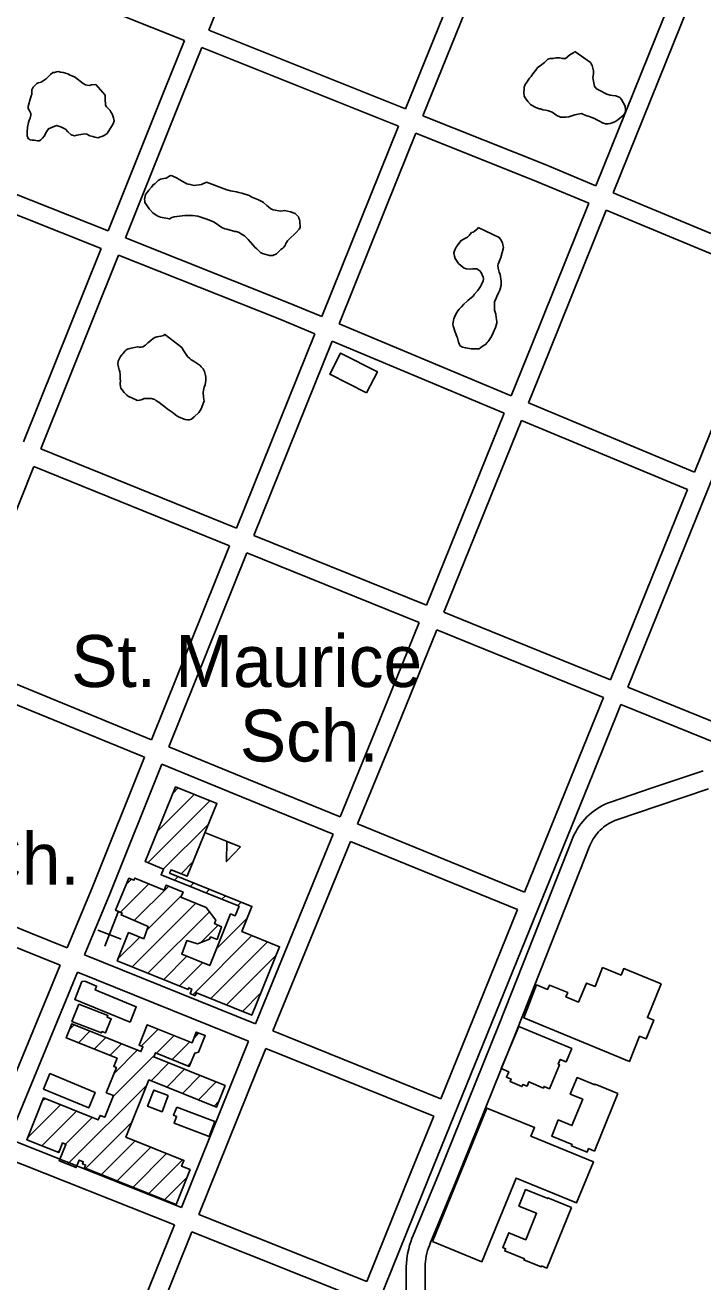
# Model space of a CAD drawing. Extents: x 3677843 to 3715951, y 511991 to 537744.
# Drawn here: x 3699050 to 3700134, y 530904 to 532913 of the extents above; entities that cross this region are included whole.
import ezdxf

# ---------------------------------------------------------------- set-up
doc = ezdxf.new("R2010")
doc.units = 0
for name, color, linetype in [('V-BLDG-IDEN', 7, 'Continuous'), ('V-BLDG-OTLN', 7, 'Continuous'), ('V-ROAD-CNTR', 7, 'Continuous'), ('V-SITE-OTLN', 7, 'Continuous'), ('V-SITE-OTLN-IDEN', 7, 'Continuous'), ('V-SITE-VEGE', 7, 'Continuous')]:
    doc.layers.add(name, color=color, linetype=linetype)

msp = doc.modelspace()

# ---------------------------------------------------------------- linework, layer by layer
at = {"layer": 'V-BLDG-OTLN'}
for p, q in [((3699262.1, 531625), (3699320.3, 531683.1)), ((3699286.3, 531684.5), (3699295.1, 531693.3)), ((3699246.3, 531573.8), (3699345.4, 531672.9)), ((3699271.1, 531563.3), (3699343.5, 531635.6)), ((3699338.6, 531621.5), (3699394.3, 531599.2)), ((3699299.4, 531556.2), (3699319.3, 531576.1)), ((3699212.1, 531539.6), (3699220, 531547.5)), ((3699289.1, 531545.9), (3699295, 531551.7)), ((3699314.3, 531535.7), (3699320.1, 531541.5)), ((3699202.4, 531494.5), (3699247.8, 531539.9)), ((3699224.7, 531481.5), (3699279.7, 531536.5)), ((3699244.7, 531466.1), (3699300.5, 531521.9)), ((3699339.4, 531525.5), (3699345.2, 531531.3)), ((3699364.6, 531515.3), (3699370.4, 531521.1)), ((3699221.4, 531407.4), (3699323.1, 531509.2)), ((3699389.7, 531505.1), (3699395.5, 531510.9)), ((3699246.5, 531397.2), (3699344.8, 531495.5)), ((3699356.1, 531436.1), (3699405.3, 531485.3)), ((3699330.4, 531445.7), (3699358.6, 531474)), ((3699198.5, 531419.9), (3699233.4, 531454.8)), ((3699318.1, 531362.7), (3699412.8, 531457.4)), ((3699347.3, 531356.6), (3699437.9, 531447.2)), ((3699271.7, 531387), (3699308.8, 531424.2)), ((3699372.4, 531346.4), (3699451.3, 531425.3)), ((3699296.8, 531376.8), (3699334, 531414)), ((3699397.6, 531336.1), (3699427.2, 531365.7)), ((3699120.9, 531307), (3699128.6, 531314.7)), ((3699135.4, 531286.1), (3699153.8, 531304.5)), ((3699235.9, 531280.6), (3699263.1, 531307.8)), ((3699320.2, 531294.1), (3699327.6, 531301.6)), ((3699160.6, 531276), (3699179.1, 531294.4)), ((3699185.8, 531265.8), (3699204.3, 531284.3)), ((3699260.1, 531269.4), (3699288.3, 531297.6)), ((3699285.3, 531259.3), (3699313.6, 531287.5)), ((3699190.7, 531200), (3699257, 531266.3)), ((3699192.3, 531236.9), (3699229.5, 531274.2)), ((3699251.4, 531225.3), (3699279.8, 531253.7)), ((3699276.6, 531215.2), (3699305, 531243.6)), ((3699310.6, 531249.1), (3699314.7, 531253.3)), ((3699301.9, 531205.1), (3699330.2, 531233.4)), ((3699327.1, 531195), (3699355.4, 531223.3)), ((3699118, 531092), (3699245, 531218.9)), ((3699053.8, 531133.8), (3699106.9, 531186.9)), ((3699077.6, 531192.9), (3699081.7, 531197)), ((3699352.3, 531184.8), (3699360, 531192.5)), ((3699076.6, 531121.3), (3699132.1, 531176.8)), ((3699114.6, 531123.9), (3699157.3, 531166.6)), ((3699147, 531085.6), (3699221.2, 531159.8)), ((3699172.3, 531075.5), (3699226, 531129.2)), ((3699101.9, 531111.2), (3699105.5, 531114.8)), ((3699197.5, 531065.4), (3699251.2, 531119.1)), ((3699222.7, 531055.2), (3699276.4, 531109)), ((3699247.9, 531045.1), (3699301.7, 531098.8)), ((3699273.2, 531035), (3699308.8, 531070.6))]:
    msp.add_line(p, q, dxfattribs=at)
for points in [[(3699596.3, 532325), (3699537.4, 532354.8), (3699554.5, 532388.6), (3699613.4, 532358.8)], [(3699239.8, 531452.2), (3699246.8, 531472.1), (3699203.6, 531490.4), (3699205.1, 531493.4), (3699194.8, 531497.7), (3699216, 531549.1), (3699224, 531545.8), (3699225.4, 531549.2), (3699272.3, 531529.8), (3699275.8, 531538.1), (3699302.6, 531527), (3699299.3, 531519), (3699339.6, 531502.3), (3699355, 531482.1), (3699352.7, 531476.7), (3699364.2, 531471.3), (3699357.2, 531451.3), (3699346.7, 531455.2), (3699345.1, 531451.7), (3699325.8, 531443.9), (3699308.5, 531449.4), (3699300.6, 531427.5), (3699345.3, 531409.4), (3699378.8, 531492), (3699386.1, 531489), (3699392.2, 531504.1), (3699267.6, 531554.7), (3699271.3, 531563.7), (3699242.1, 531575.6), (3699290.6, 531695.1), (3699356.7, 531668.3), (3699309.5, 531552.1), (3699283.4, 531562.7), (3699281.2, 531557.3), (3699412.9, 531503.9), (3699396.7, 531464), (3699457.1, 531439.5), (3699412.6, 531330), (3699324, 531366), (3699322, 531361.1), (3699313.8, 531364.5), (3699316.7, 531371.8), (3699311.8, 531373.8), (3699310.7, 531371.1), (3699197.4, 531417.2), (3699215.6, 531462)], [(3699394.3, 531599.2), (3699372.4, 531575.7), (3699372.9, 531607.8)], [(3700067.2, 531380.4), (3700045.4, 531326.3), (3700055.4, 531322.3), (3700043.2, 531292.1), (3700032.8, 531296.3), (3700016.5, 531255.9), (3699847.6, 531326), (3699867.7, 531378.4), (3699885.6, 531371.2), (3699888.5, 531378.3), (3699918, 531366.3), (3699915.1, 531359.2), (3699935.3, 531351), (3699947.7, 531381.5), (3699961.5, 531375.9), (3699973.7, 531406.1), (3700003.3, 531394.1), (3700007.5, 531404.5)], [(3699217.9, 531319.1), (3699129.4, 531355), (3699141, 531383.7), (3699145.5, 531384.3), (3699164.5, 531376.6), (3699162.2, 531370.6), (3699227.7, 531343.3)], [(3699135.8, 531347.8), (3699182.1, 531329.7), (3699181.1, 531327), (3699187.7, 531324.4), (3699178.8, 531301.6), (3699172.8, 531303.9), (3699172, 531301.8), (3699125, 531320.2)], [(3699291.5, 531027.6), (3699145.3, 531086.3), (3699146.9, 531090.5), (3699141.7, 531092.6), (3699143, 531095.8), (3699136.7, 531098.4), (3699131.9, 531086.4), (3699104.7, 531097.3), (3699115.3, 531123.6), (3699109.9, 531125.8), (3699103.8, 531110.4), (3699052.7, 531130.9), (3699079.6, 531197.9), (3699167.1, 531162.7), (3699169.9, 531169.8), (3699177.4, 531166.8), (3699191.3, 531201.5), (3699179.9, 531206.1), (3699196, 531246.2), (3699191.7, 531248), (3699197.1, 531261.3), (3699115.7, 531294), (3699124.6, 531316.3), (3699235.2, 531271.9), (3699238.4, 531279.6), (3699232.3, 531282.1), (3699245.5, 531314.9), (3699317, 531286.1), (3699323.8, 531303.1), (3699338.1, 531297.4), (3699327.5, 531271.1), (3699321.3, 531269.6), (3699312.7, 531248.3), (3699258.5, 531270), (3699255.8, 531263.3), (3699370, 531217.4), (3699356.3, 531183.2), (3699248.1, 531226.7), (3699211.3, 531135.1), (3699304.1, 531097.8), (3699300.4, 531088.6), (3699313.8, 531083.2)], [(3699811.4, 531244.6), (3699839.6, 531312), (3699924.2, 531276.7), (3699915.3, 531255.3), (3699905.8, 531259.3), (3699902.6, 531251.6), (3699904.8, 531250.7), (3699888.8, 531212.5), (3699880.1, 531216.1), (3699879.1, 531213.6), (3699855.6, 531223.4), (3699852.8, 531216.6), (3699846.1, 531219.4), (3699844.6, 531216), (3699825.6, 531223.9), (3699827.2, 531227.8), (3699819.9, 531230.8), (3699823.5, 531239.6)], [(3699089.8, 531236.8), (3699162.1, 531206.6), (3699151.8, 531181.9), (3699079.5, 531212)], [(3699998.2, 531205), (3699960.5, 531112.9), (3699951.3, 531116.7), (3699948.9, 531110.9), (3699923.9, 531121.2), (3699924.8, 531123.5), (3699892.2, 531136.8), (3699902.7, 531162.6), (3699924.7, 531153.6), (3699941.9, 531195.7), (3699921.9, 531203.9), (3699932.8, 531230.4), (3699961.3, 531218.8), (3699961.7, 531219.9)], [(3699278.9, 531201.5), (3699269, 531175.8), (3699246, 531184.6), (3699255.9, 531210.3)], [(3699292.5, 531183.1), (3699353.4, 531159.9), (3699344.5, 531136.3), (3699288.2, 531157.7), (3699292.3, 531168.3), (3699287.6, 531170.1)], [(3699701.5, 530968.3), (3699788.6, 531181.6), (3699864.8, 531150.5), (3699859, 531136.5), (3699958.9, 531095.7), (3699932.1, 531030.1), (3699835.3, 531069.7), (3699780.6, 530936)], [(3699924.1, 531022.7), (3699884.5, 530925.8), (3699876, 530929.3), (3699875.4, 530927.7), (3699847.9, 530938.9), (3699848.5, 530940.5), (3699817.2, 530953.3), (3699818.6, 530956.7), (3699814, 530958.5), (3699823.7, 530982.2), (3699850.7, 530971.1), (3699868, 531013.5), (3699839.8, 531025), (3699850.6, 531051.4), (3699885.9, 531037), (3699886.3, 531038.1)]]:
    msp.add_lwpolyline(points, close=True, dxfattribs=at)
at = {"layer": 'V-ROAD-CNTR'}
for points in [[(3699686.3, 532767.9), (3699928.2, 533364.7), (3700123.7, 533846.5)], [(3699963, 532656.1), (3700095.5, 532985.3), (3700297.1, 533486.2), (3700397.9, 533734.4)], [(3699343.8, 532904.8), (3699568.5, 533464.5), (3699633.2, 533624.4)], [(3699658.4, 532779), (3699900.4, 533376), (3699949.1, 533496)], [(3699990.7, 532644.7), (3700123.3, 532974), (3700277.8, 533357.9)], [(3698996.2, 533011.4), (3699304.8, 532888.1)], [(3699182.7, 532583.8), (3699273.5, 532810.2), (3699304.8, 532888.1)], [(3699343.8, 532904.8), (3699658.4, 532779)], [(3699210.6, 532572.7), (3699301.4, 532799.1), (3699332.6, 532877)], [(3699332.6, 532877), (3699647.1, 532751.2)], [(3699686.3, 532767.9), (3699881.7, 532689.8), (3699963, 532656.1)], [(3699524.5, 532447), (3699618.3, 532680), (3699647.1, 532751.2)], [(3699552.2, 532435.4), (3699646.1, 532668.7), (3699675, 532740.1)], [(3699675, 532740.1), (3699870.4, 532662), (3699951.8, 532628.3)], [(3698873.3, 532706.6), (3699182.7, 532583.8)], [(3698862, 532678.8), (3699171.6, 532556)], [(3699827.6, 532320.4), (3699860.5, 532401.6), (3699951.8, 532628.3)], [(3699990.7, 532644.7), (3700256.3, 532534.6)], [(3699855.2, 532308.8), (3699888.3, 532390.3), (3699979.5, 532616.8)], [(3699979.5, 532616.8), (3700245.1, 532506.8)], [(3699210.6, 532572.7), (3699468.8, 532470.2), (3699524.5, 532447)], [(3699047.5, 532246.5), (3699171.6, 532556)], [(3699075.3, 532235.3), (3699199.4, 532544.9)], [(3699199.4, 532544.9), (3699457.5, 532442.5), (3699513.3, 532419.1)], [(3700245.1, 532506.8), (3700226.3, 532459.9), (3700120.5, 532198)], [(3699552.2, 532435.4), (3699827.6, 532320.4)], [(3699388.3, 532108.4), (3699513.3, 532419.1)], [(3699416.1, 532097.1), (3699541, 532407.6)], [(3699541, 532407.6), (3699816.3, 532292.6)], [(3699855.2, 532308.8), (3700120.5, 532198)], [(3699691.8, 531985.4), (3699816.3, 532292.6)], [(3699719.6, 531974.1), (3699844, 532281)], [(3699844, 532281), (3700109.3, 532170.2)], [(3699075.3, 532235.3), (3699388.3, 532108.4)], [(3698939.6, 531898.5), (3698976, 531987.5), (3699064.1, 532207.4)], [(3699064.1, 532207.4), (3699377.1, 532080.6)], [(3700160.9, 532218), (3700014.1, 531854.7)], [(3700109.3, 532170.2), (3699986.3, 531866)], [(3699416.1, 532097.1), (3699691.8, 531985.4)], [(3699252.4, 531770.4), (3699377.1, 532080.6)], [(3699280.1, 531759), (3699404.9, 532069.3)], [(3699404.9, 532069.3), (3699680.5, 531957.6)], [(3699719.6, 531974.1), (3699777.3, 531950.7), (3699986.3, 531866)], [(3699554.1, 531647.1), (3699610.1, 531784), (3699680.5, 531957.6)], [(3699581.9, 531635.8), (3699637.9, 531772.7), (3699708.3, 531946.3)], [(3699708.3, 531946.3), (3699766, 531922.9), (3699975.1, 531838.2)], [(3698939.6, 531898.5), (3699252.4, 531770.4)], [(3698928.3, 531870.7), (3699241.2, 531742.6)], [(3700014.1, 531854.7), (3700511.1, 531653.2)], [(3700002.9, 531826.9), (3699957.8, 531715.2), (3699695.4, 531069.1), (3699568, 530753.7)], [(3699975.1, 531838.2), (3699930, 531726.5), (3699848.9, 531526.8)], [(3700002.9, 531826.9), (3700431.1, 531653.3)], [(3699117.5, 531437.7), (3699158.3, 531536.5), (3699241.2, 531742.6)], [(3699280.1, 531759), (3699407.4, 531706.9), (3699554.1, 531647.1)], [(3699145.3, 531426.5), (3699186.1, 531525.2), (3699268.9, 531731.2)], [(3699268.9, 531731.2), (3699396.1, 531679.1), (3699542.7, 531619.3)], [(3699659.2, 530849.7), (3699659.7, 530928), (3699659.9, 530933.7), (3699660.4, 530939.4), (3699661.2, 530945.2), (3699662.2, 530950.9), (3699663.5, 530956.6), (3699665, 530962.2), (3699666.8, 530967.7), (3699668.8, 530973.1), (3699670.9, 530978.1), (3699711.3, 531075.5), (3699757.9, 531191.5), (3699808.3, 531315.6), (3699855.5, 531435.4), (3699893.5, 531531.4), (3699924.5, 531609.9), (3699926.2, 531614.3), (3699928.3, 531618.8), (3699930.6, 531623.2), (3699933.1, 531627.5), (3699935.8, 531631.7), (3699938.7, 531635.8), (3699941.8, 531639.7), (3699945.1, 531643.4), (3699948.5, 531647), (3699952.1, 531650.4), (3699955.9, 531653.7), (3699959.9, 531656.7), (3699963.9, 531659.6), (3699968.2, 531662.3), (3699972.5, 531664.7), (3699976.9, 531667), (3699981.5, 531669), (3699986.1, 531670.8), (3700053.1, 531693.3), (3700134.6, 531720.6)], [(3699689.2, 530850.5), (3699689.7, 530927.3), (3699689.9, 530931.8), (3699690.3, 530936.2), (3699690.9, 530940.6), (3699691.6, 530945), (3699692.6, 530949.4), (3699693.8, 530953.7), (3699695.1, 530957.9), (3699696.7, 530962.1), (3699698.5, 530966.5), (3699739.1, 531064.1), (3699785.7, 531180.2), (3699836.2, 531304.4), (3699883.4, 531424.3), (3699921.4, 531520.4), (3699952.4, 531598.9), (3699953.8, 531602.4), (3699955.3, 531605.6), (3699956.9, 531608.8), (3699958.7, 531611.9), (3699960.6, 531614.8), (3699962.7, 531617.7), (3699964.8, 531620.5), (3699967.2, 531623.1), (3699969.6, 531625.7), (3699972.2, 531628.1), (3699974.9, 531630.4), (3699977.7, 531632.6), (3699980.6, 531634.6), (3699983.6, 531636.5), (3699986.7, 531638.3), (3699989.8, 531639.9), (3699993, 531641.3), (3699996.3, 531642.6), (3700062.6, 531664.8), (3700142.8, 531691.7)], [(3699581.9, 531635.8), (3699848.9, 531526.8)], [(3699418.7, 531316), (3699542.7, 531619.3)], [(3699446.5, 531304.8), (3699570.5, 531608)], [(3699570.5, 531608), (3699837.6, 531499.1)], [(3698803.8, 531565.7), (3699056.6, 531462.3), (3699117.5, 531437.7)], [(3698792.5, 531537.9), (3699045.3, 531434.5), (3699106, 531410)], [(3699837.6, 531499.1), (3699714.8, 531196.5)], [(3699145.3, 531426.5), (3699418.7, 531316)], [(3698995.9, 531143.7), (3699106, 531410)], [(3699023.8, 531132.6), (3699133.8, 531398.8)], [(3699133.8, 531398.8), (3699407.3, 531288.3)], [(3699446.5, 531304.8), (3699714.8, 531196.5)], [(3699300, 531022.6), (3699394, 531255.7), (3699407.3, 531288.3)], [(3699327.9, 531011.5), (3699421.8, 531244.4), (3699435.1, 531277)], [(3699435.1, 531277), (3699703.5, 531168.7)], [(3699703.5, 531168.7), (3699667.6, 531080.4), (3699596.5, 530904.4)], [(3699300, 531022.6), (3699023.8, 531132.6)], [(3699288.8, 530994.7), (3699012.4, 531104.9)], [(3699596.5, 530904.4), (3699327.9, 531011.5)], [(3699180.4, 530720), (3699210.2, 530799.8), (3699288.8, 530994.7)], [(3699208.2, 530708.6), (3699238.1, 530788.9), (3699316.6, 530983.6)], [(3699585.3, 530876.6), (3699316.6, 530983.6)]]:
    msp.add_lwpolyline(points, dxfattribs=at)
at = {"layer": 'V-SITE-OTLN'}
for p, q in [((3699199.3, 531496.1), (3699177.6, 531440.2)), ((3699166.2, 531466.1), (3699203.5, 531451.6))]:
    msp.add_line(p, q, dxfattribs=at)
at = {"layer": 'V-SITE-VEGE'}
for points in [[(3699929, 532870.6), (3699954.1, 532853.2), (3699955.2, 532851), (3699956.8, 532848.2), (3699959, 532839.5), (3699959, 532835.2), (3699957.9, 532829.2), (3699958.5, 532825.9), (3699959.5, 532820.4), (3699960.6, 532815.5), (3699963.4, 532811.7), (3699966.1, 532810.1), (3699968.3, 532809), (3699980.3, 532802.4), (3699985.7, 532800.8), (3699989.5, 532800.2), (3699995, 532799.7), (3700001, 532797), (3700003.7, 532794.2), (3700009.7, 532783.3), (3700010.2, 532776.8), (3700009.7, 532772.4), (3700007, 532769.1), (3699998.2, 532761.5), (3699993.3, 532758.2), (3699985.7, 532755.5), (3699982.4, 532755), (3699978.1, 532755), (3699973.7, 532756.6), (3699969.9, 532758.8), (3699963.3, 532762.1), (3699960.6, 532763.7), (3699951.9, 532767), (3699947, 532768.1), (3699942.1, 532770.3), (3699939.9, 532771.3), (3699929.5, 532769.2), (3699919.7, 532766.4), (3699914.8, 532765.9), (3699906.1, 532765.9), (3699900.6, 532768.6), (3699893, 532773.6), (3699887, 532775.7), (3699882.6, 532776.8), (3699878.3, 532777.4), (3699874.4, 532779), (3699872.3, 532779), (3699865.7, 532781.7), (3699860.8, 532784.5), (3699858.6, 532786.1), (3699854.3, 532791), (3699849.9, 532796.5), (3699848.3, 532799.2), (3699847.7, 532805.8), (3699848.3, 532810.7), (3699848.3, 532813.4), (3699849.9, 532817.8), (3699852.6, 532821.6), (3699856.5, 532828.1), (3699859.2, 532830.8), (3699861.9, 532835.2), (3699868.5, 532842.8), (3699869.6, 532845), (3699873.9, 532847.7), (3699880.5, 532853.2), (3699885.9, 532858.6), (3699889.7, 532859.7), (3699894.7, 532859.7), (3699899, 532860.8), (3699904.5, 532860.8), (3699909.4, 532859.7), (3699914.3, 532859.7), (3699921.4, 532865.2), (3699927.4, 532869)], [(3699163.2, 532818.1), (3699177.9, 532800.6), (3699177.9, 532795.1), (3699178.5, 532784.8), (3699180.1, 532782.1), (3699186.1, 532776.1), (3699187.7, 532773.3), (3699189.4, 532771.1), (3699191.6, 532764.6), (3699192.6, 532759.7), (3699191, 532754.8), (3699185.6, 532746.6), (3699181.2, 532739.5), (3699176.3, 532736.2), (3699172.5, 532734.6), (3699169.2, 532733.5), (3699167, 532732.4), (3699161.5, 532733.5), (3699158.3, 532734.6), (3699153.4, 532735.7), (3699149, 532738.4), (3699145.7, 532739), (3699132.6, 532736.8), (3699128.8, 532735.7), (3699123.9, 532737.4), (3699118.5, 532742.3), (3699114.6, 532746.6), (3699109.2, 532749.4), (3699105.4, 532751), (3699103.2, 532751.5), (3699100.5, 532752.6), (3699087.4, 532747.2), (3699084.1, 532742.3), (3699080.8, 532735.2), (3699078.1, 532731.9), (3699075.4, 532729.2), (3699072.6, 532728.1), (3699069.9, 532728.1), (3699064.5, 532728.7), (3699061.2, 532728.7), (3699057.9, 532729.2), (3699055.2, 532731.4), (3699053.6, 532735.8), (3699053.6, 532741.8), (3699054.1, 532749.9), (3699054.7, 532754.3), (3699055.7, 532757), (3699056.8, 532760.8), (3699057.9, 532764.1), (3699059, 532769), (3699059, 532771.8), (3699056.3, 532776.7), (3699055.2, 532779.4), (3699055.2, 532782.7), (3699056.3, 532788.7), (3699056.9, 532790.8), (3699059.6, 532799.6), (3699060.7, 532801.7), (3699060.7, 532809.4), (3699062.9, 532813.7), (3699068.9, 532819.7), (3699071, 532820.8), (3699076, 532821.9), (3699083.6, 532826.8), (3699090.7, 532833.9), (3699094.5, 532837.2), (3699097.2, 532837.2), (3699100, 532838.3), (3699103.2, 532838.8), (3699106.5, 532837.7), (3699110.9, 532837.2), (3699118.5, 532835), (3699121.2, 532833.4), (3699126.1, 532831.2), (3699128.9, 532830.1), (3699133.2, 532826.8), (3699143, 532819.7), (3699146.9, 532817.5), (3699152.3, 532816.4), (3699156.1, 532817.5)], [(3699339.9, 532662), (3699372.6, 532649.4), (3699378.6, 532647.8), (3699387.9, 532646.2), (3699391.7, 532645.1), (3699396.6, 532644), (3699408.6, 532640.7), (3699412.9, 532638), (3699423.3, 532633.6), (3699428.8, 532630.9), (3699431.5, 532629.2), (3699436.9, 532624.3), (3699439.1, 532622.1), (3699442.9, 532619.4), (3699446.8, 532617.8), (3699458.8, 532615.6), (3699464.8, 532616.7), (3699474.6, 532614.5), (3699481.7, 532611.7), (3699487.1, 532606.3), (3699487.7, 532604.1), (3699488.7, 532601.9), (3699489.3, 532598.7), (3699489.8, 532589.4), (3699488.2, 532586.7), (3699483.3, 532581.2), (3699481.1, 532578.5), (3699474, 532572.5), (3699469.6, 532568.1), (3699466.4, 532562.7), (3699465.8, 532560.5), (3699463.6, 532557.8), (3699462, 532556.1), (3699459.3, 532553.9), (3699452.2, 532547.4), (3699446.2, 532544.7), (3699440.7, 532544.7), (3699429.8, 532548), (3699426.5, 532549.6), (3699423.3, 532552.3), (3699420.5, 532555.1), (3699417.8, 532557.2), (3699406.9, 532570.3), (3699400.9, 532575.8), (3699396, 532578.5), (3699392.2, 532581.2), (3699387.8, 532582.9), (3699385.7, 532582.9), (3699372.6, 532586.7), (3699369.3, 532587.3), (3699364.9, 532589.4), (3699352.4, 532597.6), (3699347.5, 532599.8), (3699339.3, 532603.1), (3699326.2, 532607.5), (3699318, 532608.6), (3699305.5, 532608.6), (3699288.6, 532606.4), (3699284.8, 532605.3), (3699280.9, 532603.1), (3699266.8, 532605.8), (3699261.3, 532608), (3699254.2, 532612.9), (3699248.2, 532618.9), (3699244.4, 532625.5), (3699241.7, 532629.3), (3699241.7, 532632), (3699241.1, 532634.2), (3699242.8, 532641.9), (3699245, 532645.1), (3699247.7, 532648.9), (3699252.1, 532653.8), (3699254.8, 532657.7), (3699257.5, 532659.3), (3699263, 532664.2), (3699266.8, 532666.4), (3699271.7, 532667.5), (3699275.5, 532668), (3699282.6, 532672.4), (3699285.3, 532671.8), (3699293, 532668), (3699296.2, 532665.8), (3699302.2, 532662.6), (3699308.8, 532659.3), (3699314.2, 532658.2), (3699320.2, 532656.5), (3699332.2, 532658.2)], [(3699774.5, 532589.3), (3699808.4, 532573.4), (3699811.1, 532569.6), (3699813.8, 532564.7), (3699814.3, 532561.4), (3699815.4, 532557.1), (3699811.1, 532541.2), (3699808.9, 532535.8), (3699806.7, 532530.9), (3699806.1, 532528.7), (3699806.7, 532524.3), (3699808.3, 532517.8), (3699810, 532514), (3699811.6, 532503.6), (3699811.6, 532497.1), (3699809.4, 532488.9), (3699807.2, 532485.1), (3699804.5, 532479.1), (3699802.3, 532473.6), (3699800.7, 532470.9), (3699800.7, 532457.2), (3699802.8, 532450.7), (3699803.4, 532445.2), (3699804.5, 532439.2), (3699804.5, 532436.5), (3699802.3, 532429.4), (3699798.5, 532420.7), (3699795.7, 532415.3), (3699790.8, 532407.1), (3699789.2, 532405.4), (3699786.5, 532402.2), (3699781.5, 532399.4), (3699776.1, 532395.6), (3699772.8, 532395.1), (3699768.5, 532395.6), (3699763.5, 532395.6), (3699754.8, 532396.7), (3699749.4, 532397.8), (3699746.1, 532400), (3699745, 532402.2), (3699743.4, 532406), (3699741.7, 532413.1), (3699740.6, 532415.3), (3699737.9, 532421.8), (3699734.7, 532432.2), (3699734.1, 532434.4), (3699735.2, 532440.9), (3699735.8, 532443.1), (3699737.9, 532448.6), (3699740.7, 532453.5), (3699742.3, 532456.2), (3699744.5, 532458.9), (3699747.8, 532462.7), (3699751.6, 532466.5), (3699756.5, 532470.9), (3699758.1, 532472.5), (3699766.9, 532479.6), (3699768.5, 532482.3), (3699773.4, 532487.8), (3699776.1, 532491.6), (3699778.3, 532494.9), (3699780, 532498.2), (3699782.7, 532504.2), (3699783.2, 532507.4), (3699782.7, 532510.2), (3699781.6, 532512.3), (3699780.5, 532515.1), (3699778.9, 532517.8), (3699777.2, 532520), (3699772.3, 532523.3), (3699766.3, 532523.3), (3699762, 532522.7), (3699756, 532523.3), (3699752.1, 532524.4), (3699747.2, 532528.2), (3699743.4, 532532), (3699738, 532539.6), (3699736.9, 532543.5), (3699735.8, 532548.9), (3699736.9, 532552.2), (3699738, 532554.9), (3699739.6, 532557.6), (3699741.3, 532559.8), (3699746.7, 532568), (3699753.3, 532571.8), (3699757.6, 532574), (3699760.4, 532576.7), (3699762, 532578.9), (3699764.2, 532581.1), (3699766.4, 532581.6), (3699768.5, 532582.7), (3699771.3, 532585.4), (3699773.5, 532587.1)], [(3699273.2, 532418.8), (3699300.5, 532397.5), (3699303.2, 532392.6), (3699309.7, 532383.3), (3699313.6, 532380), (3699315.7, 532377.8), (3699319, 532376.2), (3699329.9, 532368.6), (3699331.6, 532366.4), (3699334.8, 532363.1), (3699337, 532359.3), (3699338.6, 532352.7), (3699339.2, 532350), (3699339.2, 532344.6), (3699338.1, 532338), (3699336.4, 532334.2), (3699335.4, 532329.3), (3699334.8, 532325.5), (3699335.4, 532318.4), (3699335.9, 532314.6), (3699336.4, 532312.4), (3699332.6, 532302), (3699331.5, 532299.3), (3699329.9, 532296.6), (3699327.7, 532293.8), (3699320.6, 532286.8), (3699316.2, 532282.9), (3699312.4, 532281.8), (3699309.7, 532281.8), (3699305.9, 532282.4), (3699296.6, 532286.2), (3699292.8, 532288.4), (3699287.9, 532292.2), (3699285.2, 532293.9), (3699281.9, 532296), (3699277.5, 532299.3), (3699273.7, 532302.6), (3699267.2, 532307.5), (3699263.9, 532310.2), (3699259, 532313), (3699257.4, 532314.6), (3699251.4, 532315.7), (3699240.4, 532315.7), (3699237.2, 532314.6), (3699233.4, 532313.5), (3699229.5, 532313), (3699226.8, 532314.6), (3699224.1, 532315.2), (3699219.7, 532317.3), (3699215.4, 532319), (3699212.6, 532321.2), (3699208.3, 532325.5), (3699203.4, 532332.6), (3699202.3, 532338.1), (3699202.3, 532340.8), (3699202.8, 532343.5), (3699202.3, 532347.3), (3699202.3, 532353.9), (3699201.7, 532359.3), (3699200.7, 532361.5), (3699199.6, 532365.9), (3699198.5, 532371.3), (3699199, 532375.7), (3699202.8, 532383.3), (3699204.5, 532385.5), (3699206.1, 532387.2), (3699209.9, 532392.1), (3699211.6, 532393.7), (3699213.8, 532394.8), (3699217.6, 532395.9), (3699224.7, 532397.5), (3699230.1, 532398.6), (3699232.3, 532398.1), (3699236.1, 532398.1), (3699238.3, 532398.6), (3699242.7, 532401.3), (3699246.5, 532405.1), (3699250.9, 532408.4), (3699254.7, 532411.7), (3699257.4, 532413.3), (3699260.7, 532414.4), (3699267.2, 532415.5), (3699272.1, 532416.6)]]:
    msp.add_lwpolyline(points, close=True, dxfattribs=at)

# ---------------------------------------------------------------- texts
at = {"layer": 'V-BLDG-IDEN'}
for s, p in [('St. Maurice', (3699123.7, 531854.7)), ('Sch.', (3699393.5, 531735.6))]:
    msp.add_text(s, height=83, dxfattribs=at).set_placement(p)
at = {"layer": 'V-SITE-OTLN-IDEN'}
msp.add_text('Ch.', height=83, dxfattribs=at).set_placement((3698964.6, 531538.6))

doc.saveas('drawing.dxf')
